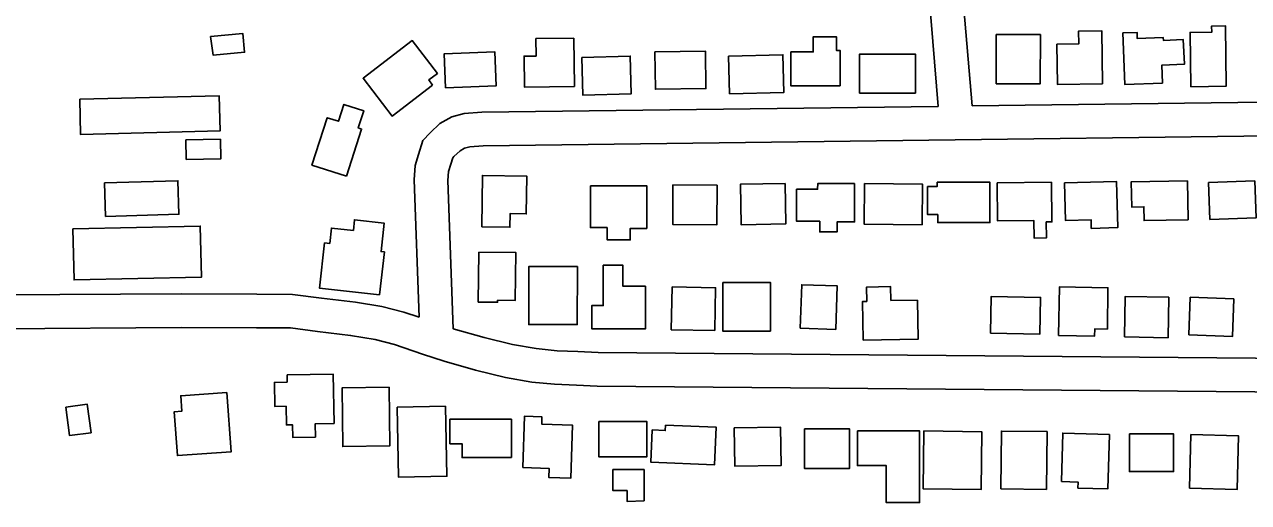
# Model space of a CAD drawing. Extents: x 3715084 to 3753216, y 488173 to 513963.
# Drawn here: x 3736383 to 3737472, y 504610 to 505035 of the extents above; entities that cross this region are included whole.
import ezdxf

# ---------------------------------------------------------------- set-up
doc = ezdxf.new("R2010")
doc.units = 0
doc.layers.add('V-BLDG-OTLN', color=7, linetype='Continuous')
doc.layers.add('V-ROAD-CNTR', color=7, linetype='Continuous')

msp = doc.modelspace()

# ---------------------------------------------------------------- linework, layer by layer
at = {"layer": 'V-BLDG-OTLN'}
for points in [[(3736548.6, 505024.5), (3736577.6, 505027.1), (3736579.1, 505010.5), (3736551, 505008)], [(3737342.3, 504982.4), (3737302.4, 504981.7), (3737301.8, 505017.6), (3737321.1, 505017.9), (3737321, 505029.3), (3737341.6, 505029.6)], [(3737395.8, 504983), (3737362.3, 504981.7), (3737360.5, 505027.7), (3737373, 505028.2), (3737373.2, 505022.7), (3737396.4, 505023.6), (3737396.5, 505021), (3737414.2, 505021.7), (3737415.1, 504999.8), (3737395.1, 504999)], [(3737420.9, 504979.8), (3737420.2, 505028.1), (3737439.5, 505028.3), (3737439.4, 505033.8), (3737451.6, 505034), (3737452.3, 504980.2)], [(3736746.3, 504981.3), (3736710.2, 504953.7), (3736684.5, 504987.3), (3736728.2, 505020.8), (3736750.6, 504991.7), (3736742.9, 504985.8)], [(3736871.9, 505023.1), (3736872.5, 504980), (3736828.1, 504979.3), (3736827.7, 505007), (3736838.4, 505007.1), (3736838.2, 505022.6)], [(3737108.8, 504980.6), (3737065, 504980.6), (3737065.1, 505010.8), (3737085, 505010.8), (3737085, 505024.3), (3737105.6, 505024.3), (3737105.6, 505012.1), (3737108.8, 505012.1)], [(3737287, 505026.2), (3737286.9, 504982.4), (3737247.7, 504982.4), (3737247.7, 505026.2)], [(3736757.9, 504978.7), (3736756.6, 505009), (3736801.6, 505010.9), (3736802.9, 504980.6)], [(3736879, 505005.7), (3736922.1, 505007), (3736923.1, 504973.6), (3736879.9, 504972.4)], [(3736944, 505010.9), (3736989.1, 505011.5), (3736989.5, 504978.2), (3736944.5, 504977.6)], [(3737009.7, 505007), (3737058, 505008.3), (3737058.9, 504974.7), (3737010.6, 504973.5)], [(3737126.2, 504974.1), (3737126.2, 505008.9), (3737175.8, 505008.9), (3737175.8, 504974.1)], [(3736432.4, 504968.6), (3736556.3, 504971.7), (3736557.2, 504940.4), (3736433.2, 504937.2)], [(3736669.7, 504900.2), (3736639, 504910.1), (3736652.6, 504952.2), (3736662.5, 504949), (3736667.4, 504964.1), (3736685.1, 504958.4), (3736680.1, 504943.1), (3736683.2, 504942.1)], [(3736526.7, 504932.5), (3736557.6, 504933.1), (3736558, 504915.7), (3736527.1, 504915.1)], [(3736454.5, 504894.1), (3736519.7, 504896.1), (3736520.6, 504866.3), (3736455.4, 504864.3)], [(3736790.1, 504855.1), (3736790.7, 504900.8), (3736830.1, 504900.2), (3736829.6, 504866.6), (3736815.3, 504866.8), (3736815.1, 504854.7)], [(3737417.9, 504896.1), (3737418.5, 504861.3), (3737379.3, 504860.6), (3737379.1, 504872.9), (3737368.3, 504872.7), (3737367.9, 504895.2)], [(3737477.8, 504896), (3737479, 504863.2), (3737437.9, 504861.6), (3737436.6, 504894.4)], [(3736886.7, 504891.7), (3736936.9, 504891.7), (3736936.9, 504853.7), (3736922.1, 504853.7), (3736922.1, 504843.4), (3736901.5, 504843.5), (3736901.5, 504854.4), (3736886.7, 504854.4)], [(3736999.4, 504892.3), (3736999.3, 504856.9), (3736960.1, 504857), (3736960.1, 504892.4)], [(3737059.9, 504893.6), (3737060.5, 504857.6), (3737020.7, 504856.9), (3737020.1, 504892.9)], [(3737121.7, 504893.6), (3737121.7, 504859.5), (3737106.2, 504859.5), (3737106.2, 504850.5), (3737090.8, 504850.5), (3737090.8, 504860.1), (3737070.2, 504860.1), (3737070.2, 504888.5), (3737088.8, 504888.5), (3737088.9, 504893.6)], [(3737130.7, 504893.6), (3737182.2, 504892.9), (3737181.8, 504856.9), (3737130.2, 504857.5)], [(3737195.1, 504894.9), (3737242.1, 504894.8), (3737242.1, 504858.8), (3737195.7, 504858.8), (3737195.7, 504865.9), (3737186.7, 504865.9), (3737186.7, 504890.9), (3737195.1, 504890.9)], [(3737248.5, 504894.2), (3737296.8, 504894.8), (3737297.3, 504859.4), (3737292.3, 504859.4), (3737292.5, 504845.3), (3737281.4, 504845.1), (3737281.2, 504860.7), (3737249, 504860.3)], [(3737308.4, 504894.2), (3737354.8, 504895.4), (3737355.9, 504854.4), (3737332.3, 504853.7), (3737332.1, 504861.4), (3737309.3, 504860.7)], [(3736426.2, 504853.3), (3736539.6, 504855.8), (3736540.6, 504810.2), (3736427.3, 504807.8)], [(3736699.2, 504794.6), (3736645.8, 504800.4), (3736650.2, 504840.8), (3736654.8, 504840.3), (3736656.3, 504853.9), (3736675.8, 504851.8), (3736676.8, 504861.3), (3736703.2, 504858.4), (3736700.5, 504833), (3736703.4, 504832.7)], [(3736786.8, 504788.1), (3736787.5, 504832.5), (3736820.4, 504832.1), (3736819.7, 504789.4), (3736804.2, 504789.7), (3736804.2, 504787.9)], [(3736935.6, 504802.2), (3736935.6, 504764.2), (3736887.9, 504764.3), (3736887.9, 504784.9), (3736898.2, 504784.9), (3736898.2, 504820.8), (3736915.6, 504820.8), (3736915.6, 504802.2)], [(3736875.1, 504819.6), (3736875, 504768.1), (3736831.9, 504768.1), (3736831.9, 504819.7)], [(3736959.4, 504801.6), (3736998, 504800.9), (3736997.4, 504762.9), (3736958.7, 504763.5)], [(3737004.5, 504805.4), (3737047, 504805.4), (3737046.9, 504762.3), (3737004.5, 504762.3)], [(3737073.4, 504764.8), (3737074.7, 504803.5), (3737106.3, 504802.4), (3737105, 504763.8)], [(3737177.7, 504789.9), (3737178.3, 504755.1), (3737129.4, 504754.3), (3737128.8, 504788.6), (3737132.6, 504788.7), (3737132.4, 504801.4), (3737153.8, 504801.8), (3737154, 504789.5)], [(3737303.2, 504758.3), (3737303.9, 504801.5), (3737347.1, 504800.8), (3737346.6, 504764), (3737335.4, 504764.2), (3737335.3, 504757.8)], [(3737242.7, 504760.3), (3737243.3, 504793.1), (3737287.2, 504792.2), (3737286.5, 504759.4)], [(3737361.8, 504757), (3737362.5, 504793.1), (3737401.2, 504792.4), (3737400.6, 504756.3)], [(3737419.1, 504758.9), (3737420.4, 504792.4), (3737459.1, 504790.9), (3737457.8, 504757.4)], [(3736616.8, 504723.2), (3736658, 504723.8), (3736658.7, 504680), (3736641.9, 504679.8), (3736642.1, 504667.9), (3736621.9, 504667.6), (3736621.8, 504678.7), (3736616.3, 504678.7), (3736616, 504695.4), (3736605.9, 504695.2), (3736605.6, 504716.6), (3736616.9, 504716.8)], [(3736707.6, 504712.2), (3736708.2, 504660), (3736666.4, 504659.5), (3736665.8, 504711.7)], [(3736563.4, 504707.7), (3736567.2, 504654.9), (3736519.3, 504651.4), (3736516.5, 504690.5), (3736523.3, 504691), (3736522.3, 504704.7)], [(3736419.9, 504694.5), (3736439.1, 504697.1), (3736442.5, 504671.8), (3736423.2, 504669.3)], [(3736757.8, 504695.4), (3736759.1, 504633), (3736716, 504632.1), (3736714.8, 504694.5)], [(3736816.4, 504649.7), (3736772.6, 504649.7), (3736772.6, 504661.9), (3736761.7, 504661.9), (3736761.7, 504683.7), (3736816.4, 504683.7)], [(3736826.7, 504640.7), (3736828, 504686.4), (3736843.6, 504685.9), (3736843.4, 504679.4), (3736870.7, 504678.6), (3736869.4, 504631.4), (3736849.7, 504632), (3736850, 504640)], [(3736894.3, 504681.8), (3736936.8, 504681.8), (3736936.8, 504650.3), (3736894.3, 504650.3)], [(3736953.6, 504678.6), (3736998.6, 504676.7), (3736997.2, 504643.2), (3736940.4, 504645.6), (3736941.7, 504674.2), (3736953.3, 504673.7)], [(3737014.7, 504676), (3737055.9, 504676.6), (3737056.5, 504642.6), (3737015.2, 504641.9)], [(3737077.2, 504675.3), (3737117.1, 504675.3), (3737117.1, 504639.9), (3737077.2, 504639.9)], [(3737124.2, 504673.4), (3737179.6, 504673.4), (3737179.5, 504609.6), (3737149.9, 504609.6), (3737149.9, 504642.5), (3737124.2, 504642.5)], [(3737183.4, 504673.4), (3737234.9, 504672.7), (3737234.3, 504621.1), (3737182.8, 504621.8)], [(3737251.7, 504621.8), (3737252.3, 504673.3), (3737293, 504672.8), (3737292.4, 504621.3)], [(3737305.7, 504628.2), (3737307, 504671.4), (3737348.5, 504670.1), (3737347, 504621.7), (3737320.4, 504622.5), (3737320.6, 504627.8)], [(3737366.3, 504670.7), (3737405.6, 504670.7), (3737405.5, 504637.2), (3737366.3, 504637.2)], [(3737419.7, 504622.4), (3737421, 504670.1), (3737463.4, 504668.9), (3737462.1, 504621.3)], [(3736934.5, 504611), (3736919.5, 504610.5), (3736919.4, 504620.3), (3736906.7, 504620.3), (3736906.7, 504638.9), (3736934.5, 504638.9)]]:
    msp.add_lwpolyline(points, close=True, dxfattribs=at)
at = {"layer": 'V-ROAD-CNTR'}
for p, q in [((3737176.9, 505191.7), (3737196.2, 504962.3)), ((3737206.8, 505193.3), (3737226.3, 504962.7))]:
    msp.add_line(p, q, dxfattribs=at)
for points in [[(3737196.2, 504962.3), (3736790.1, 504957.1), (3736774.5, 504955.9), (3736763.3, 504953.1), (3736752.7, 504947.1), (3736744.1, 504938.8), (3736737.6, 504932), (3736733.8, 504919.5), (3736730.9, 504909.6), (3736730, 504896.8), (3736734.3, 504774.5)], [(3737864.1, 504970.8), (3737226.3, 504962.7)], [(3737864.5, 504940.8), (3736791.3, 504927.1), (3736779.3, 504926.2), (3736774.6, 504925), (3736770.8, 504922.8), (3736765.3, 504917.6), (3736764.2, 504916.4), (3736762.5, 504910.9), (3736760.6, 504904.3), (3736760, 504896.3), (3736764.7, 504764.3)], [(3736734.3, 504774.5), (3736720.8, 504779.1), (3736701.3, 504784.1), (3736677.6, 504788.1), (3736647.5, 504791.7), (3736621.8, 504794.9), (3736589.9, 504795.2), (3736522.6, 504795.5), (3736360.5, 504794.4)], [(3737959.8, 504703.9), (3736892.8, 504713.3), (3736874.3, 504714.1), (3736854.9, 504714.9), (3736834.5, 504716.9), (3736811.2, 504720.9), (3736784.4, 504727.6), (3736756.5, 504735.4), (3736737.4, 504741.8), (3736712.3, 504750.3), (3736695.1, 504754.7), (3736673.3, 504758.4), (3736643.8, 504761.9), (3736619.8, 504765), (3736589.7, 504765.2), (3736522.6, 504765.5), (3736360.7, 504764.4)], [(3737960, 504733.9), (3736893.5, 504743.3), (3736875.6, 504744.1), (3736857, 504744.8), (3736838.5, 504746.6), (3736817.4, 504750.2), (3736792.1, 504756.6), (3736764.7, 504764.3)]]:
    msp.add_lwpolyline(points, dxfattribs=at)

doc.saveas('drawing.dxf')
